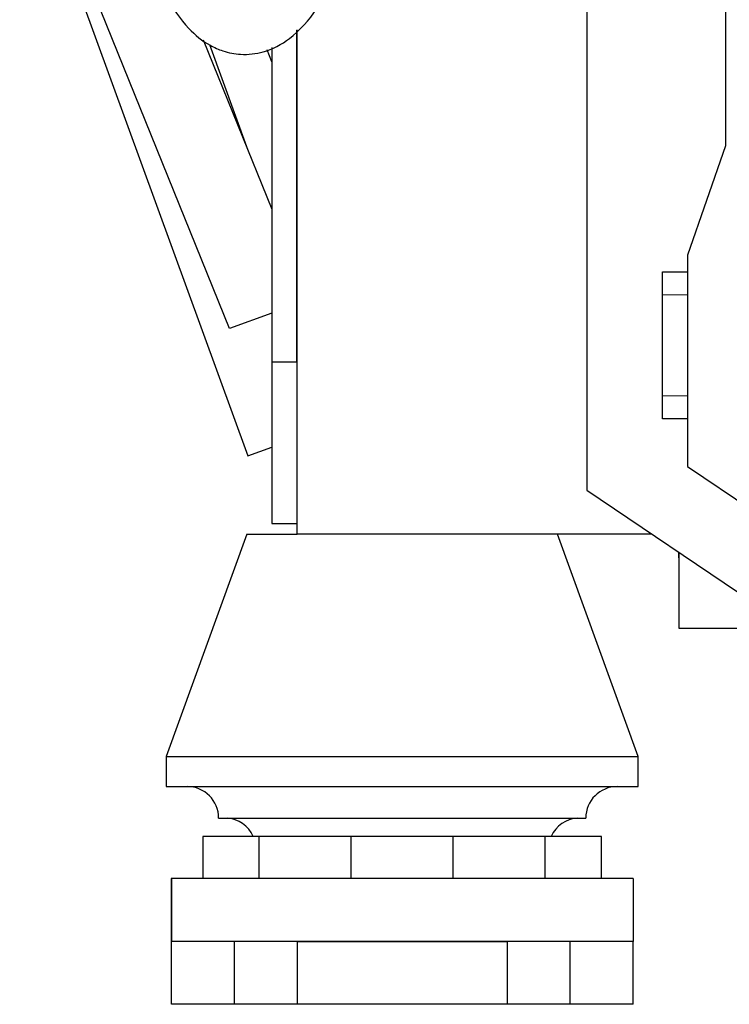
# Model space of a CAD drawing. Header units: inches. Extents: x 0 to 20790, y -12 to 14700.
# Tile 298 of 441: x 9665 to 10004, y 9570 to 10039. Entities that reach past the tile are written whole.
import ezdxf

# ---------------------------------------------------------------- set-up
doc = ezdxf.new("R2010")
doc.units = ezdxf.units.IN
doc.layers.add('1', color=7, linetype='Continuous', true_color=0xffffff)

msp = doc.modelspace()

# ---------------------------------------------------------------- linework, layer by layer
at = {"layer": '1', "color": 2, "linetype": 'Continuous', "lineweight": 25}
for p, q in [((9665.474, 10130.051), (9774.229, 9831.241)), ((9765.524, 9891.942), (9671.188, 10124.942)), ((9935.798, 10110.389), (9935.798, 9814.883)), ((10001.798, 10062.942), (10001.798, 9978.942)), ((9797.638, 9876.142), (9797.638, 10034.099)), ((9797.729, 9798.983), (9797.729, 10034.199)), ((9797.729, 10033.01), (9797.797, 10032.942)), ((9797.798, 9793.942), (9797.798, 10034.274)), ((9752.983, 10029.502), (9785.638, 9948.849)), ((9774.324, 9976.792), (9756.082, 10027.066)), ((9785.638, 10019.049), (9783.44, 10024.775)), ((9785.638, 10025.895), (9785.638, 9876.142)), ((9797.798, 9987.371), (9797.729, 9987.549)), ((10001.798, 9978.942), (9983.798, 9926.942)), ((9983.798, 9926.942), (9983.798, 9826.157)), ((9971.798, 9907.942), (9971.798, 9918.942)), ((9971.798, 9918.942), (9983.798, 9918.942)), ((9971.798, 9859.942), (9971.798, 9907.942)), ((9785.638, 9899.249), (9765.524, 9891.942)), ((9785.638, 9876.142), (9797.638, 9876.142)), ((9785.729, 9876.144), (9785.729, 9798.983)), ((9797.729, 9874.294), (9797.798, 9874.321)), ((9971.798, 9848.942), (9971.798, 9859.942)), ((9983.798, 9848.942), (9971.798, 9848.942)), ((9774.229, 9831.241), (9785.729, 9835.427)), ((9983.798, 9826.157), (10017.475, 9803.441)), ((9935.798, 9814.883), (10017.475, 9759.791)), ((9785.729, 9798.983), (9797.729, 9798.983)), ((9773.798, 9793.942), (9735.298, 9687.942)), ((9773.798, 9793.942), (9797.796, 9793.942)), ((9966.843, 9793.942), (9797.798, 9793.942)), ((9960.298, 9687.942), (9921.798, 9793.942)), ((9979.638, 9782.748), (9979.638, 9785.312)), ((9979.808, 9782.748), (9979.638, 9782.748)), ((9979.798, 9748.942), (9979.798, 9785.204)), ((10017.775, 9748.942), (9979.798, 9748.942)), ((9735.298, 9687.942), (9847.798, 9687.942)), ((9735.298, 9687.942), (9735.298, 9673.709)), ((9847.798, 9687.942), (9960.298, 9687.942)), ((9960.298, 9673.709), (9960.298, 9687.942)), ((9735.298, 9673.709), (9847.798, 9673.709)), ((9847.798, 9673.709), (9960.298, 9673.709)), ((9760.298, 9658.709), (9847.798, 9658.709)), ((9847.798, 9658.709), (9935.298, 9658.709)), ((9779.616, 9649.942), (9752.798, 9649.942)), ((9752.798, 9649.942), (9752.798, 9629.942)), ((9823.481, 9649.942), (9779.616, 9649.942)), ((9779.616, 9629.942), (9779.616, 9649.942)), ((9872.115, 9649.942), (9823.481, 9649.942)), ((9823.481, 9629.942), (9823.481, 9649.942)), ((9915.98, 9649.942), (9872.115, 9649.942)), ((9872.115, 9629.942), (9872.115, 9649.942)), ((9942.798, 9649.942), (9915.98, 9649.942)), ((9915.98, 9629.942), (9915.98, 9649.942)), ((9942.798, 9629.942), (9942.798, 9649.942)), ((9737.799, 9629.942), (9737.748, 9629.942)), ((9737.748, 9629.942), (9737.748, 9599.942)), ((9957.798, 9629.942), (9737.798, 9629.942)), ((9737.798, 9629.942), (9737.798, 9599.942)), ((9957.798, 9629.942), (9957.798, 9599.942)), ((9737.748, 9599.942), (9737.799, 9599.942)), ((9767.798, 9599.942), (9737.798, 9599.942)), ((9737.798, 9569.942), (9737.798, 9599.942)), ((9797.798, 9599.942), (9767.798, 9599.942)), ((9767.798, 9569.942), (9767.798, 9599.942)), ((9897.798, 9599.942), (9797.798, 9599.942)), ((9797.798, 9599.942), (9797.798, 9569.942)), ((9797.799, 9599.942), (9897.796, 9599.942)), ((9927.798, 9599.942), (9897.798, 9599.942)), ((9897.798, 9599.942), (9897.798, 9569.942)), ((9957.798, 9599.942), (9927.798, 9599.942)), ((9927.798, 9569.942), (9927.798, 9599.942)), ((9957.798, 9569.942), (9957.798, 9599.942)), ((9767.798, 9569.942), (9737.798, 9569.942)), ((9797.798, 9569.942), (9767.798, 9569.942)), ((9897.798, 9569.942), (9797.798, 9569.942)), ((9927.798, 9569.942), (9897.798, 9569.942)), ((9957.798, 9569.942), (9927.798, 9569.942))]:
    msp.add_line(p, q, dxfattribs=at)
at = {"layer": '1', "color": 110, "linetype": 'Continuous', "lineweight": 13}
for p, q in [((9983.798, 9907.942), (9971.798, 9907.942)), ((9971.798, 9859.942), (9983.798, 9859.942))]:
    msp.add_line(p, q, dxfattribs=at)
at = {"layer": '1', "color": 2, "linetype": 'Continuous', "lineweight": 25}
for centre, start, end in [((9745.298, 9658.709), 0, 90), ((9950.298, 9658.709), 90, 180), ((9763.133, 9643.755), 24.3591, 85.54679), ((9932.462, 9643.755), 94.45321, 155.6409)]:
    msp.add_arc(centre, 15, start, end, dxfattribs=at)
msp.add_open_spline([(9714.298, 10131.431), (9714.418, 10127.67), (9714.919, 10120.068), (9717.214, 10105.629), (9720.497, 10090.512), (9724.329, 10077.118), (9728.686, 10064.295), (9735.053, 10049.529), (9744.292, 10035.724), (9754.016, 10027.716), (9762.9, 10023.762), (9771.578, 10022.099), (9783.078, 10023.423), (9795.678, 10030.216), (9806.376, 10042.344), (9813.358, 10054.557), (9816.995, 10062.29), (9818.822, 10066.524), (9819.632, 10068.49), (9819.99, 10069.378)], degree=3, knots=[0, 0, 0, 0, 0.0462192, 0.0949452, 0.1867458, 0.2513886, 0.2892369, 0.3794677, 0.4795931, 0.5489251, 0.582952, 0.6270965, 0.684141, 0.7613726, 0.8627553, 0.9339625, 0.9697069, 0.9863974, 1, 1, 1, 1], dxfattribs=at)

doc.saveas('drawing.dxf')
